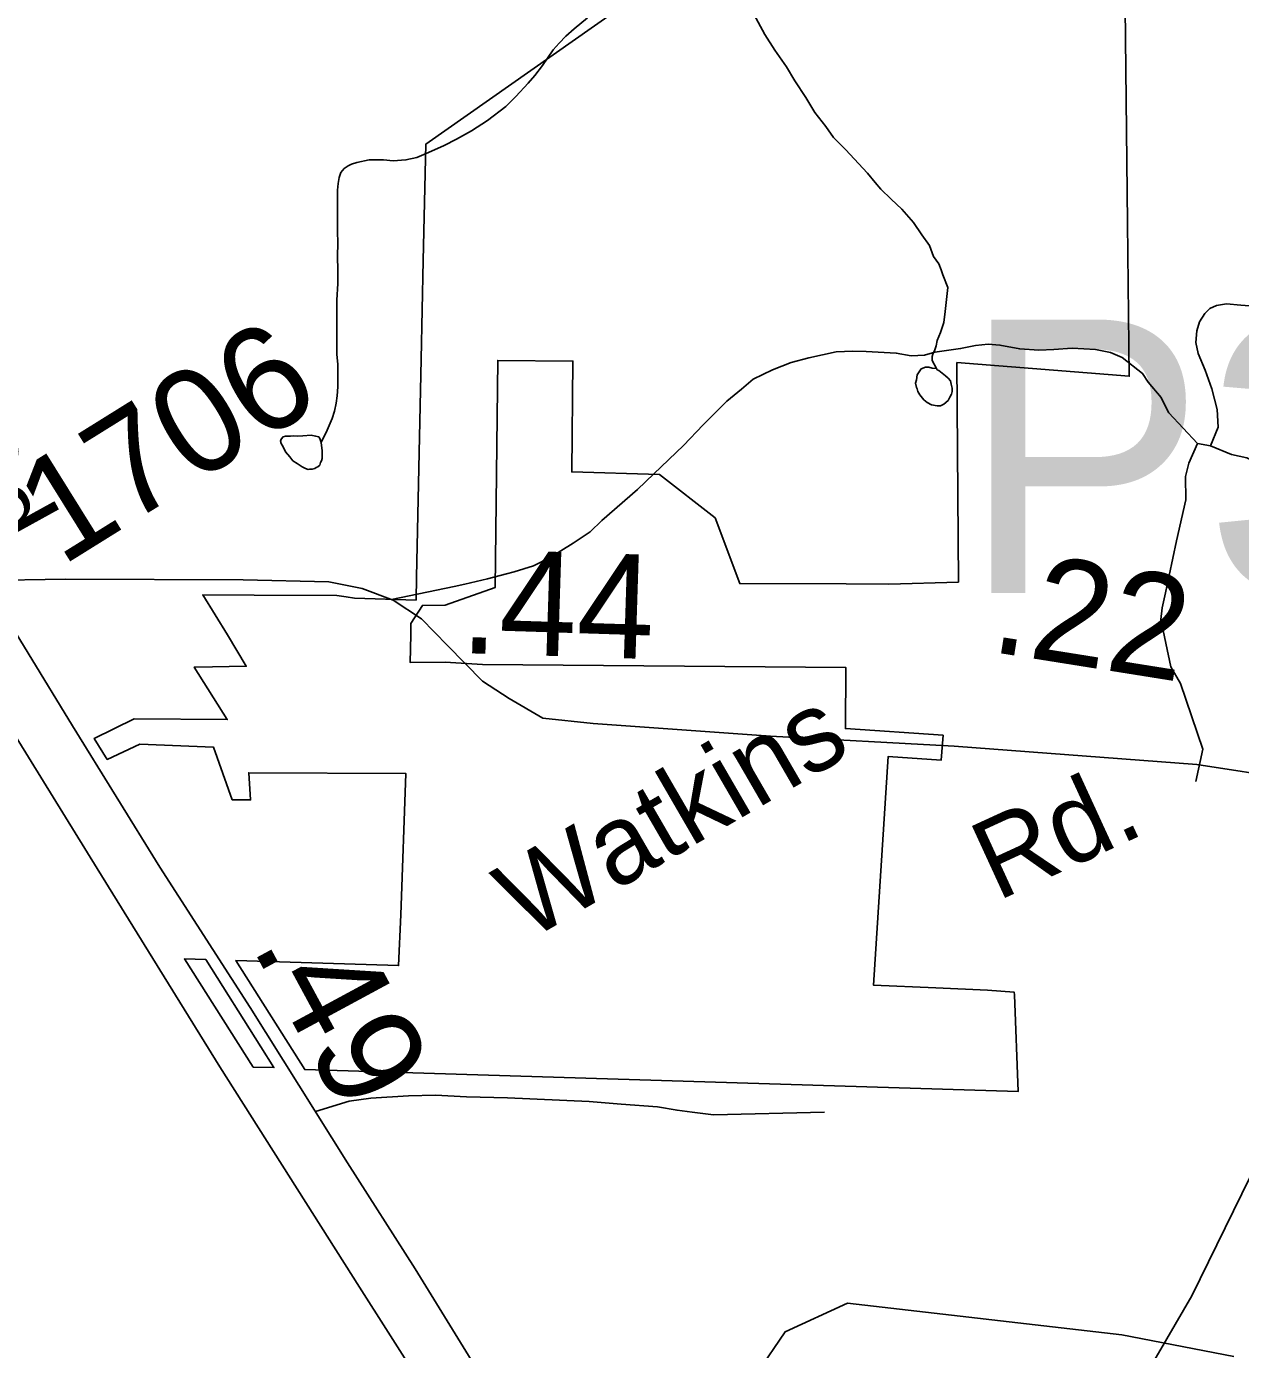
# Model space of a CAD drawing. Extents: x 2001466 to 31450019, y -30647475 to 847247.
# Drawn here: x 2047154 to 2050067, y 763285 to 766460 of the extents above; entities that cross this region are included whole.
import ezdxf

# ---------------------------------------------------------------- set-up
doc = ezdxf.new("R2010")
doc.units = 0
for name, color, linetype in [('Exist Boundary Political City Limit New Hole', 7, 'Continuous'), ('Exist Hydrographic Misc Water Feature', 7, 'Continuous'), ('Exist Railroad Mainline', 7, 'Continuous'), ('Exist Road Non-System Type 51', 7, 'Continuous'), ('Exist Road Primary NC Attributed', 7, 'Continuous'), ('Exist Road Primary NC Label', 7, 'Continuous'), ('Exist Road Primary NC Service Mileage Hundredths English Label', 7, 'Continuous'), ('Exist Road Secondary Mileage Hundredths English Label', 7, 'Continuous'), ('Exist Road Secondary Structure Pipe Number Label', 7, 'Continuous'), ('Exist Road Secondary Type 41 Attributed', 7, 'Continuous'), ('Exist Road Secondary Type 51 Label', 7, 'Continuous'), ('Exist Road Secondary Type 51 Number Label', 7, 'Continuous'), ('Map Preparation Boundary City Limit Buffer Line', 7, 'Continuous')]:
    doc.layers.add(name, color=color, linetype=linetype)

msp = doc.modelspace()

# ---------------------------------------------------------------- linework, layer by layer
at = {"layer": 'Exist Boundary Political City Limit New Hole'}
msp.add_lwpolyline([(2047698, 763962.5), (2047747.8, 763961.4), (2047716.5, 764010.9), (2047584.2, 764220.7), (2047533, 764222.3), (2047698, 763962.5)], dxfattribs=at)
at = {"layer": 'Exist Hydrographic Misc Water Feature'}
for points in [[(2049339.1, 765635.7), (2049337.3, 765639), (2049327, 765657.8), (2049327, 765667.9), (2049328.9, 765673.7), (2049333.2, 765683.7), (2049336.9, 765693.6), (2049338.9, 765705.8), (2049346.9, 765725.7), (2049354.7, 765749.7), (2049358.6, 765775.9), (2049365, 765833.7), (2049352.4, 765863.6), (2049348.6, 765875.6), (2049342.8, 765889.9), (2049330.5, 765907.9), (2049320.5, 765933.8), (2049302.6, 765959.7), (2049282.5, 765989.5), (2049254.2, 766021.7), (2049228.4, 766045.5), (2049204, 766069.5), (2049190, 766085.5), (2049172.2, 766107.6), (2049150.1, 766131.2), (2049120.1, 766163.4), (2049090, 766193.1), (2049072.1, 766219.4), (2049045.9, 766253.3), (2049024, 766289.2), (2048997.9, 766329.2), (2048977.6, 766363.1), (2048949.7, 766403), (2048925.5, 766440.8), (2048899.5, 766488.9)], [(2047861.5, 765461), (2047875.5, 765491), (2047887.3, 765519.1), (2047893.3, 765536.9), (2047897.2, 765555.4), (2047899.4, 765573.3), (2047901.3, 765595.3), (2047901.1, 765619.3), (2047901.3, 765648.9), (2047899, 765673.2), (2047899, 765708.9), (2047899, 765757.2), (2047899, 765803), (2047901.1, 765843.2), (2047900.9, 765873.3), (2047900.5, 765909.1), (2047900.9, 765939), (2047900.7, 765969), (2047900.7, 766029.1), (2047900.5, 766051.1), (2047900.5, 766066.8), (2047902.3, 766083.2), (2047904.4, 766097.1), (2047908.5, 766109.1), (2047916.5, 766119.2), (2047926.3, 766125), (2047934.3, 766129.1), (2047946.4, 766133.3), (2047976.3, 766139.3), (2048010.4, 766139.4), (2048034.2, 766137.4), (2048064.3, 766139.4), (2048090.4, 766145.6), (2048118.4, 766157.5), (2048156.4, 766173.7), (2048186.1, 766189.5), (2048222.2, 766209.6), (2048260.3, 766233.8), (2048304.2, 766267.7), (2048328.2, 766291.6), (2048358.1, 766324), (2048373.9, 766341.9), (2048392, 766366), (2048403.9, 766384), (2048417.8, 766403.8), (2048432, 766419.9), (2048447.8, 766436.1), (2048467.9, 766453.8), (2048499.8, 766480.2)], [(2049339.1, 765635.7), (2049337.3, 765639), (2049327, 765639.9), (2049318.8, 765642), (2049311.2, 765641.9), (2049300.8, 765637.8), (2049297.1, 765633.5), (2049291.1, 765623.9), (2049289.3, 765611.6), (2049287, 765603.8), (2049289.3, 765593.7), (2049291.1, 765589.8), (2049293, 765583.8), (2049297.3, 765575.9), (2049307.1, 765563.9), (2049315.1, 765557.7), (2049325.2, 765551.8), (2049339.1, 765549.7), (2049347.3, 765549.7), (2049355.1, 765553.7), (2049365.2, 765562), (2049369.3, 765569.8), (2049373.2, 765577.7), (2049375.2, 765583.9), (2049375.2, 765592), (2049373, 765601.7), (2049370.9, 765609.7), (2049365.2, 765615.9), (2049358.8, 765621.7), (2049351, 765627.8), (2049343, 765633.8), (2049339.1, 765635.7)], [(2047861.5, 765461), (2047857.6, 765470.9), (2047855.4, 765475), (2047847.6, 765476.9), (2047837.3, 765478.9), (2047817.4, 765477), (2047805.5, 765476.8), (2047795.5, 765477.1), (2047787.3, 765476.8), (2047783.4, 765476.9), (2047775.4, 765476.9), (2047769.6, 765475), (2047765.5, 765469.1), (2047763.7, 765464.9), (2047765.5, 765459), (2047769.9, 765451), (2047775.4, 765438.8), (2047785.8, 765427.1), (2047793.4, 765417), (2047803.5, 765411), (2047815.8, 765403), (2047823.6, 765399), (2047829.7, 765396.9), (2047833.4, 765397.1), (2047839.8, 765397), (2047845.7, 765398.9), (2047849.4, 765401.2), (2047853.5, 765403), (2047857.6, 765407.2), (2047859.5, 765413), (2047861.9, 765417.1), (2047863.8, 765423), (2047863.6, 765429.1), (2047863.4, 765441.3), (2047861.5, 765461)], [(2050050.7, 763268), (2049782, 763320.5), (2049124, 763396.3), (2048974.1, 763327.2), (2048908.1, 763230.1), (2048908.1, 762879), (2048959.2, 762746.7)]]:
    msp.add_lwpolyline(points, dxfattribs=at)
at = {"layer": 'Exist Railroad Mainline'}
msp.add_lwpolyline([(2046928.9, 765080.5), (2047029.4, 764915.2), (2047323.7, 764439.2), (2047618, 763963.2), (2047953.1, 763434.3), (2048319.7, 762859.2)], dxfattribs=at)
at = {"layer": 'Exist Road Non-System Type 51'}
msp.add_line((2049963.5, 765458.7), (2049995, 765453.5), dxfattribs=at)
for points in [[(2050263.3, 765785.2), (2050139.3, 765785.7), (2050067.4, 765791.2), (2050033.5, 765793.9), (2050009.4, 765790.3), (2049993.3, 765782.7), (2049981, 765770.9), (2049968.6, 765751.2), (2049962.2, 765729.3), (2049959.6, 765701.4), (2049965.1, 765675.2), (2049981.9, 765634.9), (2049997.7, 765590.2), (2050010.8, 765540.2), (2050013.4, 765498.2), (2049995, 765453.5)], [(2049963.5, 765458.7), (2049895.2, 765532.3), (2049887.3, 765548.1), (2049876.8, 765569.1), (2049845.3, 765605.9), (2049832.1, 765627), (2049782.9, 765665), (2049755.1, 765677.5), (2049719.2, 765684.3), (2049663.3, 765687.4), (2049619.2, 765684.3), (2049583.2, 765683.1), (2049537.3, 765686), (2049489.5, 765695), (2049461.5, 765697.5), (2049431.4, 765694.2), (2049395.3, 765686.9), (2049333.1, 765678.2), (2049308.9, 765670.7), (2049276.9, 765669.3), (2049241.1, 765676), (2049169.1, 765679.5), (2049137.1, 765680.2), (2049097.1, 765679), (2049030.8, 765664.3), (2048988.6, 765653.2), (2048944.2, 765636.1), (2048897.8, 765613.1), (2048869.3, 765589.6), (2048834.7, 765560.4), (2048777.5, 765503.5), (2048730.5, 765454.5), (2048659.1, 765385.9), (2048620.3, 765348.7), (2048534.8, 765274.5), (2048506.3, 765247.1), (2048465.7, 765219.9), (2048413, 765187), (2048370.6, 765165.8), (2048324.3, 765150.8), (2048305.6, 765145.9)], [(2049959.9, 764648.1), (2049976.7, 764725.3), (2049923, 764883.1), (2049899.5, 764923.4), (2049876, 765037), (2049878.6, 765065), (2049887.3, 765100.8), (2049912.9, 765225.5), (2049935.9, 765323.8), (2049934.6, 765379.8), (2049942.5, 765411.4), (2049963.5, 765458.7)], [(2050543.1, 765316.2), (2050411.8, 765318.1), (2050334.1, 765331.7), (2050264.3, 765343.1), (2050228.5, 765355.8), (2050125.5, 765402), (2050081.7, 765424.5), (2050045, 765432.4), (2049995, 765453.5)], [(2048305.6, 765145.9), (2048259.9, 765134.1), (2048205.7, 765121.2), (2048180.2, 765115.9)], [(2048180.2, 765115.9), (2048030.2, 765084.8)], [(2048792.3, 762315.7), (2049072.9, 762501.2), (2049213.2, 762566.4), (2049373.5, 762641.6), (2049498.8, 762721.8), (2049583.9, 762812.1), (2049679.1, 762947.4), (2049949.7, 763413.7), (2050090, 763699.5), (2050135.1, 763875), (2050170.1, 763990.3), (2050323.6, 764632.7)], [(2049068.8, 763854.8), (2048802.3, 763848.4), (2048751.2, 763854.8), (2048714.9, 763859), (2048668, 763867.6), (2048580.7, 763874), (2048503.9, 763880.4), (2048308.5, 763889), (2048209.8, 763891), (2048135.2, 763895.3), (2048070.6, 763893.9), (2047980.4, 763887.7), (2047928.3, 763880.8), (2047847.6, 763855.9)]]:
    msp.add_lwpolyline(points, dxfattribs=at)
at = {"layer": 'Exist Road Primary NC Attributed'}
msp.add_lwpolyline([(2047050.7, 765129.9), (2047264.7, 764781.3), (2047473.9, 764442.3), (2047691.2, 764105.8), (2047924.5, 763733), (2048087, 763478.6), (2048259.2, 763197.6), (2048470, 762874.7)], dxfattribs=at)
at = {"layer": 'Exist Road Secondary Type 41 Attributed'}
msp.add_lwpolyline([(2050417.6, 764618.1), (2049962, 764688.9), (2049380.2, 764732.4), (2048939.2, 764756.5), (2048513.5, 764787.1), (2048392.8, 764800), (2048312.4, 764846.7), (2048248, 764888.6), (2048164.3, 764973.9), (2048101.5, 765038.4), (2048033.9, 765083.4), (2047959.9, 765110.8), (2047879.4, 765126.9), (2047674.2, 765131.8), (2047247.7, 765133.4), (2047050.7, 765129.9)], dxfattribs=at)
at = {"layer": 'Map Preparation Boundary City Limit Buffer Line'}
for points in [[(2049390.5, 765126.1), (2049386.6, 765653.2), (2049799.9, 765620.5), (2049795.8, 765988.7), (2049785.8, 766874.1)], [(2048669.4, 766569.2), (2048112.5, 766177.3), (2048105.8, 765897.9), (2048101.2, 765661), (2048089.9, 765138.4), (2048088.9, 765083.1), (2047941.2, 765088.2), (2047921.2, 765091.4), (2047899.1, 765093.9), (2047700.2, 765094.7), (2047577.1, 765095.8), (2047636.6, 765000), (2047681.5, 764924.4), (2047559.5, 764922.5), (2047556.6, 764922.4), (2047636, 764796.3), (2047412.2, 764798.5), (2047316.9, 764751.4), (2047348.1, 764700.9), (2047425.9, 764737.2), (2047603, 764730.1), (2047648, 764604.2), (2047692, 764603.8), (2047687.4, 764669.1), (2048064.1, 764667.2), (2048052.2, 764328), (2048047.1, 764206.1), (2047813.2, 764213.4), (2047656.6, 764218.4), (2047821.6, 763956.8), (2049533.6, 763904.3), (2049524.8, 764135.6), (2049524, 764142), (2049459.6, 764147.4), (2049336, 764152.8), (2049186.1, 764159.2), (2049221.4, 764707.8), (2049348.5, 764699.1), (2049353.4, 764758.9), (2049118.8, 764774.9), (2049119.6, 764921.8), (2048247.9, 764928.8), (2048158.8, 764934.4), (2048074.5, 764933.8), (2048075.9, 765000), (2048076.6, 765027.1), (2048103.9, 765070.6), (2048158.5, 765071.4), (2048278.5, 765113.1), (2048285, 765658.2), (2048465.1, 765656.8), (2048462.5, 765390.8), (2048672.6, 765384.9), (2048806.8, 765280.6), (2048865.4, 765122.7), (2049120.9, 765121.9), (2049223.4, 765121.7), (2049390.5, 765126.1)], [(2047698, 763962.5), (2047747.8, 763961.4), (2047716.5, 764010.9), (2047584.2, 764220.7), (2047533, 764222.3), (2047698, 763962.5)]]:
    msp.add_lwpolyline(points, dxfattribs=at)

# ---------------------------------------------------------------- texts
at = {"layer": 'Exist Road Primary NC Label'}
msp.add_text('Rd.', height=190, rotation=298.8935, dxfattribs=at).set_placement((2046908.2, 765473.7))
at = {"layer": 'Exist Road Primary NC Service Mileage Hundredths English Label'}
msp.add_text('.49', height=250, rotation=298.4028, dxfattribs=at).set_placement((2047693, 764253))
at = {"layer": 'Exist Road Secondary Mileage Hundredths English Label'}
for s, rotation, p in [('.44', 358.1713, (2048192.8, 764956.3)), ('.22', 350.9313, (2049462.3, 764960.1))]:
    msp.add_text(s, height=250, rotation=rotation, dxfattribs=at).set_placement(p)
at = {"layer": 'Exist Road Secondary Structure Pipe Number Label'}
msp.add_text('P331', height=656.17, dxfattribs=at).set_placement((2049396.8, 765100.3))
at = {"layer": 'Exist Road Secondary Type 51 Label'}
for s, rotation, p in [('Watkins', 30.0893, (2048356.5, 764263.4)), ('Rd.', 24.6781, (2049483, 764359.8))]:
    msp.add_text(s, height=190, rotation=rotation, dxfattribs=at).set_placement(p)
at = {"layer": 'Exist Road Secondary Type 51 Number Label'}
msp.add_text('1706', height=250, rotation=31.918, dxfattribs=at).set_placement((2047237.5, 765162.7))

doc.saveas('drawing.dxf')
